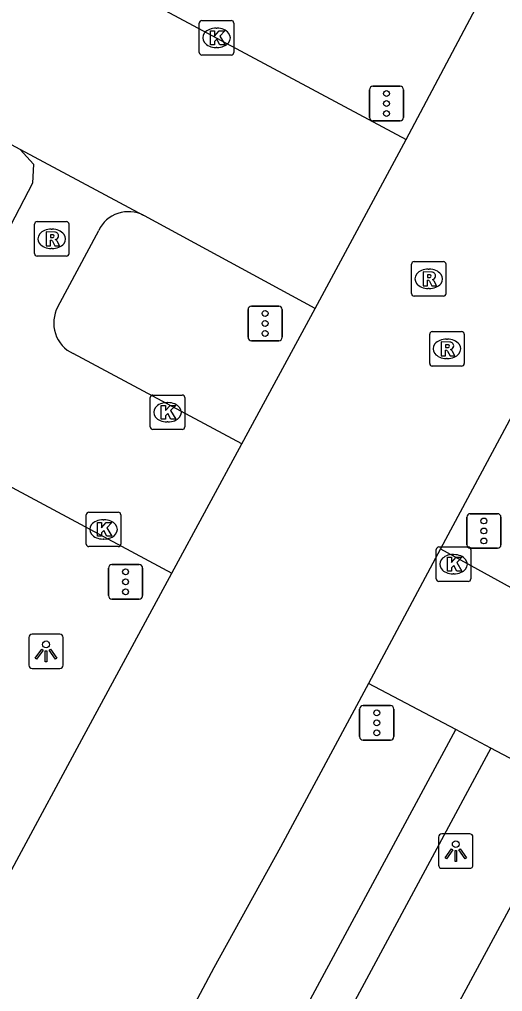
# Model space of a CAD drawing. Extents: x 159489 to 160304, y 383826 to 384530.
# Drawn here: x 159877.42 to 159891.43, y 384144.76 to 384172.94 of the extents above; entities that cross this region are included whole.
import ezdxf

# ---------------------------------------------------------------- set-up
doc = ezdxf.new("R2010")
doc.units = 0
for name, color, linetype in [('IMGEO_Kolk', 7, 'Continuous'), ('IMGEO_Lichtpunt', 7, 'Continuous'), ('IMGEO_OVBaan_gesloten', 7, 'Continuous'), ('IMGEO_Rijbaan_lokaal_gesloten', 7, 'Continuous'), ('IMGEO_Rioolput', 7, 'Continuous'), ('IMGEO_Verkeersregelinstallatiepaal', 7, 'Continuous'), ('IMGEO_Voetgangersgebied_gesloten', 7, 'Continuous'), ('IMGEO_Voetpad_open', 7, 'Continuous')]:
    doc.layers.add(name, color=color, linetype=linetype)

msp = doc.modelspace()

# ---------------------------------------------------------------- linework, layer by layer
at = {"layer": 'IMGEO_Kolk'}
for p, q in [((159882.636, 384171.985), (159882.636, 384172.837)), ((159882.711, 384172.911), (159883.563, 384172.911)), ((159883.637, 384172.837), (159883.637, 384171.985)), ((159883.124, 384172.691), (159883.149, 384172.691)), ((159883.147, 384172.131), (159883.122, 384172.131)), ((159883.563, 384171.911), (159882.711, 384171.911)), ((159881.214, 384161.128), (159881.214, 384161.98)), ((159881.289, 384162.054), (159882.141, 384162.054)), ((159881.702, 384161.834), (159881.727, 384161.834)), ((159882.215, 384161.98), (159882.215, 384161.128)), ((159881.725, 384161.274), (159881.7, 384161.274)), ((159882.141, 384161.054), (159881.289, 384161.054)), ((159879.36, 384157.733), (159879.36, 384158.585)), ((159879.435, 384158.659), (159880.287, 384158.659)), ((159879.848, 384158.439), (159879.873, 384158.439)), ((159880.361, 384158.585), (159880.361, 384157.733)), ((159879.871, 384157.879), (159879.846, 384157.879)), ((159880.287, 384157.659), (159879.435, 384157.659)), ((159889.579, 384157.649), (159890.431, 384157.649)), ((159889.504, 384156.723), (159889.504, 384157.575)), ((159889.992, 384157.429), (159890.017, 384157.429)), ((159890.505, 384157.575), (159890.505, 384156.723)), ((159890.015, 384156.869), (159889.99, 384156.869)), ((159890.431, 384156.649), (159889.579, 384156.649))]:
    msp.add_line(p, q, dxfattribs=at)
for points in [[(159882.636, 384171.985), (159882.636, 384172.837)], [(159882.711, 384172.911), (159883.563, 384172.911)], [(159883.637, 384172.837), (159883.637, 384171.985)], [(159882.957, 384172.611), (159883.08, 384172.611), (159883.08, 384172.46), (159883.21, 384172.611), (159883.374, 384172.611), (159883.228, 384172.46), (159883.381, 384172.211), (159883.229, 384172.211), (159883.144, 384172.375), (159883.08, 384172.308), (159883.08, 384172.211), (159882.957, 384172.211), (159882.957, 384172.611)], [(159883.563, 384171.911), (159882.711, 384171.911)], [(159881.214, 384161.128), (159881.214, 384161.98)], [(159881.289, 384162.054), (159882.141, 384162.054)], [(159882.215, 384161.98), (159882.215, 384161.128)], [(159881.535, 384161.754), (159881.658, 384161.754), (159881.658, 384161.603), (159881.788, 384161.754), (159881.952, 384161.754), (159881.806, 384161.603), (159881.959, 384161.354), (159881.807, 384161.354), (159881.722, 384161.518), (159881.658, 384161.451), (159881.658, 384161.354), (159881.535, 384161.354), (159881.535, 384161.754)], [(159882.141, 384161.054), (159881.289, 384161.054)], [(159879.36, 384157.733), (159879.36, 384158.585)], [(159879.435, 384158.659), (159880.287, 384158.659)], [(159880.361, 384158.585), (159880.361, 384157.733)], [(159879.681, 384158.359), (159879.804, 384158.359), (159879.804, 384158.208), (159879.934, 384158.359), (159880.098, 384158.359), (159879.952, 384158.208), (159880.105, 384157.959), (159879.953, 384157.959), (159879.868, 384158.123), (159879.804, 384158.056), (159879.804, 384157.959), (159879.681, 384157.959), (159879.681, 384158.359)], [(159880.287, 384157.659), (159879.435, 384157.659)], [(159889.579, 384157.649), (159890.431, 384157.649)], [(159889.504, 384156.723), (159889.504, 384157.575)], [(159889.825, 384157.349), (159889.948, 384157.349), (159889.948, 384157.198), (159890.078, 384157.349), (159890.242, 384157.349), (159890.096, 384157.198), (159890.249, 384156.949), (159890.097, 384156.949), (159890.012, 384157.113), (159889.948, 384157.046), (159889.948, 384156.949), (159889.825, 384156.949), (159889.825, 384157.349)], [(159890.505, 384157.575), (159890.505, 384156.723)], [(159890.431, 384156.649), (159889.579, 384156.649)]]:
    msp.add_lwpolyline(points, dxfattribs=at)
for centre, start, end in [((159882.713, 384172.835), 91.552, 178.448), ((159882.713, 384172.835), 91.552, 178.448), ((159883.561, 384172.835), 1.552, 88.448), ((159883.561, 384172.835), 1.552, 88.448), ((159882.713, 384171.987), 181.552, 268.448), ((159882.713, 384171.987), 181.552, 268.448), ((159883.561, 384171.987), 271.552, 358.448), ((159883.561, 384171.987), 271.552, 358.448), ((159881.291, 384161.978), 91.552, 178.448), ((159881.291, 384161.978), 91.552, 178.448), ((159882.139, 384161.978), 1.552, 88.448), ((159882.139, 384161.978), 1.552, 88.448), ((159881.291, 384161.13), 181.552, 268.448), ((159881.291, 384161.13), 181.552, 268.448), ((159882.139, 384161.13), 271.552, 358.448), ((159882.139, 384161.13), 271.552, 358.448), ((159879.437, 384158.583), 91.552, 178.448), ((159879.437, 384158.583), 91.552, 178.448), ((159880.285, 384158.583), 1.552, 88.448), ((159880.285, 384158.583), 1.552, 88.448), ((159879.437, 384157.735), 181.552, 268.448), ((159879.437, 384157.735), 181.552, 268.448), ((159880.285, 384157.735), 271.552, 358.448), ((159880.285, 384157.735), 271.552, 358.448), ((159889.581, 384157.573), 91.552, 178.448), ((159889.581, 384157.573), 91.552, 178.448), ((159890.429, 384157.573), 1.552, 88.448), ((159890.429, 384157.573), 1.552, 88.448), ((159889.581, 384156.725), 181.552, 268.448), ((159889.581, 384156.725), 181.552, 268.448), ((159890.429, 384156.725), 271.552, 358.448), ((159890.429, 384156.725), 271.552, 358.448)]:
    msp.add_arc(centre, 0.0765, start, end, dxfattribs=at)
for centre, major_axis, ratio, start_param, end_param in [((159883.123, 384172.411), (-0.387, 0.002), 0.722429, 4.712389, 7.853982), ((159883.148, 384172.411), (-0.39, 0.002), 0.717154, 1.570796, 4.712389), ((159881.701, 384161.554), (-0.387, 0.002), 0.722429, 4.712389, 7.853982), ((159881.726, 384161.554), (-0.39, 0.002), 0.717154, 1.570796, 4.712389), ((159879.847, 384158.159), (-0.387, 0.002), 0.722429, 4.712389, 7.853982), ((159879.872, 384158.159), (-0.39, 0.002), 0.717154, 1.570796, 4.712389), ((159889.991, 384157.149), (-0.387, 0.002), 0.722429, 4.712389, 7.853982), ((159890.016, 384157.149), (-0.39, 0.002), 0.717154, 1.570796, 4.712389)]:
    msp.add_ellipse(centre, major_axis=major_axis, ratio=ratio, start_param=start_param, end_param=end_param, dxfattribs=at)
at = {"layer": 'IMGEO_Lichtpunt'}
for p, q in [((159878.598, 384155.121), (159877.79, 384155.121)), ((159878.598, 384155.121), (159877.79, 384155.121)), ((159877.696, 384155.026), (159877.696, 384154.219)), ((159877.696, 384155.026), (159877.696, 384154.219)), ((159878.692, 384154.219), (159878.692, 384155.026)), ((159878.692, 384154.219), (159878.692, 384155.026)), ((159877.79, 384154.125), (159878.598, 384154.125)), ((159877.79, 384154.125), (159878.598, 384154.125)), ((159889.572, 384149.235), (159889.572, 384148.428)), ((159889.572, 384149.235), (159889.572, 384148.428)), ((159890.474, 384149.33), (159889.666, 384149.33)), ((159890.474, 384149.33), (159889.666, 384149.33)), ((159890.568, 384148.428), (159890.568, 384149.235)), ((159890.568, 384148.428), (159890.568, 384149.235)), ((159889.666, 384148.334), (159890.474, 384148.334)), ((159889.666, 384148.334), (159890.474, 384148.334))]:
    msp.add_line(p, q, dxfattribs=at)
for points in [[(159878.07, 384154.69), (159878.109, 384154.662), (159877.921, 384154.4), (159877.883, 384154.427), (159878.07, 384154.69)], [(159878.172, 384154.642), (159878.219, 384154.642), (159878.219, 384154.32), (159878.172, 384154.32), (159878.172, 384154.642)], [(159878.282, 384154.662), (159878.32, 384154.689), (159878.507, 384154.427), (159878.468, 384154.399), (159878.282, 384154.662)], [(159889.946, 384148.899), (159889.985, 384148.871), (159889.797, 384148.609), (159889.759, 384148.636), (159889.946, 384148.899)], [(159890.048, 384148.851), (159890.095, 384148.851), (159890.095, 384148.529), (159890.048, 384148.529), (159890.048, 384148.851)], [(159890.158, 384148.871), (159890.196, 384148.898), (159890.383, 384148.636), (159890.344, 384148.608), (159890.158, 384148.871)]]:
    msp.add_lwpolyline(points, dxfattribs=at)
for centre in [(159878.195, 384154.824), (159890.071, 384149.033)]:
    msp.add_circle(centre, 0.0994, dxfattribs=at)
for centre, start, end in [((159877.79, 384155.026), 90, 180), ((159877.79, 384155.026), 90, 180), ((159878.598, 384155.026), 0, 90), ((159878.598, 384155.026), 0, 90), ((159877.79, 384154.219), 180, 270), ((159877.79, 384154.219), 180, 270), ((159878.598, 384154.219), 270, 0), ((159878.598, 384154.219), 270, 360), ((159889.666, 384149.235), 90, 180), ((159889.666, 384149.235), 90, 180), ((159890.474, 384149.235), 0, 90), ((159890.474, 384149.235), 0, 90), ((159889.666, 384148.428), 180, 270), ((159889.666, 384148.428), 180, 270), ((159890.474, 384148.428), 270, 0), ((159890.474, 384148.428), 270, 360)]:
    msp.add_arc(centre, 0.0946, start, end, dxfattribs=at)
at = {"layer": 'IMGEO_OVBaan_gesloten'}
for points in [[(159888.635, 384169.463), (159893.253, 384178.177)], [(159885.992, 384164.565), (159888.635, 384169.463)], [(159883.869, 384160.64), (159885.992, 384164.565)], [(159891.699, 384161.454), (159889.629, 384157.595)], [(159881.839, 384156.886), (159883.869, 384160.64)], [(159889.629, 384157.595), (159887.537, 384153.695)], [(159851.185, 384099.877), (159859.407, 384115.156), (159875.621, 384145.351), (159877.35, 384148.57), (159879.235, 384152.071), (159881.839, 384156.886)], [(159887.537, 384153.695), (159884.987, 384148.942), (159883.06, 384145.447), (159880.834, 384141.273), (159856.746, 384096.64)]]:
    msp.add_lwpolyline(points, dxfattribs=at)
at = {"layer": 'IMGEO_Rijbaan_lokaal_gesloten'}
for points in [[(159877.443, 384169.17), (159836.881, 384190.972)], [(159870.224, 384179.343), (159880.668, 384173.736), (159888.635, 384169.463)], [(159881.02, 384167.264), (159877.443, 384169.17)], [(159885.992, 384164.565), (159881.05, 384167.248), (159881.02, 384167.264)], [(159889.137, 384142.535), (159892.986, 384149.68)]]:
    msp.add_lwpolyline(points, dxfattribs=at)
at = {"layer": 'IMGEO_Rioolput'}
for p, q in [((159877.858, 384166.156), (159877.858, 384167.008)), ((159877.933, 384167.082), (159878.785, 384167.082)), ((159878.859, 384167.008), (159878.859, 384166.156)), ((159878.346, 384166.862), (159878.371, 384166.862)), ((159878.785, 384166.082), (159877.933, 384166.082)), ((159878.369, 384166.302), (159878.344, 384166.302)), ((159888.785, 384164.996), (159888.785, 384165.848)), ((159888.86, 384165.922), (159889.712, 384165.922)), ((159889.786, 384165.848), (159889.786, 384164.996)), ((159889.273, 384165.702), (159889.298, 384165.702)), ((159889.712, 384164.922), (159888.86, 384164.922)), ((159889.296, 384165.142), (159889.271, 384165.142)), ((159889.313, 384162.967), (159889.313, 384163.819)), ((159889.388, 384163.893), (159890.24, 384163.893)), ((159890.314, 384163.819), (159890.314, 384162.967)), ((159889.801, 384163.673), (159889.826, 384163.673)), ((159889.824, 384163.113), (159889.799, 384163.113)), ((159890.24, 384162.893), (159889.388, 384162.893))]:
    msp.add_line(p, q, dxfattribs=at)
for points in [[(159877.858, 384166.156), (159877.858, 384167.008)], [(159877.933, 384167.082), (159878.785, 384167.082)], [(159878.859, 384167.008), (159878.859, 384166.156)], [(159878.447, 384166.78), (159878.195, 384166.782), (159878.195, 384166.382)], [(159878.373, 384166.701), (159878.319, 384166.701), (159878.319, 384166.62)], [(159878.319, 384166.62), (159878.371, 384166.62)], [(159878.195, 384166.382), (159878.319, 384166.382), (159878.319, 384166.544), (159878.33, 384166.544)], [(159878.377, 384166.515), (159878.448, 384166.382), (159878.588, 384166.382), (159878.523, 384166.508)], [(159878.785, 384166.082), (159877.933, 384166.082)], [(159888.785, 384164.996), (159888.785, 384165.848)], [(159888.86, 384165.922), (159889.712, 384165.922)], [(159889.786, 384165.848), (159889.786, 384164.996)], [(159889.374, 384165.62), (159889.122, 384165.622), (159889.122, 384165.222)], [(159889.3, 384165.541), (159889.246, 384165.541), (159889.246, 384165.46)], [(159889.122, 384165.222), (159889.246, 384165.222), (159889.246, 384165.384), (159889.257, 384165.384)], [(159889.246, 384165.46), (159889.298, 384165.46)], [(159889.304, 384165.355), (159889.375, 384165.222), (159889.515, 384165.222), (159889.45, 384165.348)], [(159889.712, 384164.922), (159888.86, 384164.922)], [(159889.313, 384162.967), (159889.313, 384163.819)], [(159889.388, 384163.893), (159890.24, 384163.893)], [(159890.314, 384163.819), (159890.314, 384162.967)], [(159889.902, 384163.591), (159889.65, 384163.593), (159889.65, 384163.193)], [(159889.828, 384163.512), (159889.774, 384163.512), (159889.774, 384163.431)], [(159889.65, 384163.193), (159889.774, 384163.193), (159889.774, 384163.355), (159889.785, 384163.355)], [(159889.774, 384163.431), (159889.826, 384163.431)], [(159889.832, 384163.326), (159889.903, 384163.193), (159890.043, 384163.193), (159889.978, 384163.319)], [(159890.24, 384162.893), (159889.388, 384162.893)]]:
    msp.add_lwpolyline(points, dxfattribs=at)
for centre, radius, start, end in [((159877.935, 384167.006), 0.0765, 91.552, 178.448), ((159877.935, 384167.006), 0.0765, 91.552, 178.448), ((159878.783, 384167.006), 0.0765, 1.552, 88.448), ((159878.783, 384167.006), 0.0765, 1.552, 88.448), ((159878.355, 384166.809), 0.19, 274.7715, 282.9687), ((159878.379, 384166.605), 0.0964, 77.0061, 93.1865), ((159878.393, 384166.662), 0.0378, 276.6634, 79.6772), ((159878.446, 384166.67), 0.109, 350.3612, 89.416), ((159878.444, 384166.67), 0.112, 277.5842, 350.9817), ((159878.329, 384166.491), 0.0533, 26.0293, 88.6989), ((159878.428, 384166.455), 0.108, 29.5134, 73.7905), ((159877.935, 384166.158), 0.0765, 181.552, 268.448), ((159877.935, 384166.158), 0.0765, 181.552, 268.448), ((159878.783, 384166.158), 0.0765, 271.552, 358.448), ((159878.783, 384166.158), 0.0765, 271.552, 358.448), ((159888.862, 384165.846), 0.0765, 91.552, 178.448), ((159888.862, 384165.846), 0.0765, 91.552, 178.448), ((159889.71, 384165.846), 0.0765, 1.552, 88.448), ((159889.71, 384165.846), 0.0765, 1.552, 88.448), ((159889.306, 384165.445), 0.0964, 77.0061, 93.1865), ((159889.32, 384165.502), 0.0378, 276.6634, 79.6772), ((159889.373, 384165.51), 0.109, 350.3612, 89.416), ((159889.371, 384165.51), 0.112, 277.5842, 350.9817), ((159889.256, 384165.331), 0.0533, 26.0293, 88.6989), ((159889.282, 384165.649), 0.19, 274.7715, 282.9687), ((159889.355, 384165.295), 0.108, 29.5134, 73.7905), ((159888.862, 384164.998), 0.0765, 181.552, 268.448), ((159888.862, 384164.998), 0.0765, 181.552, 268.448), ((159889.71, 384164.998), 0.0765, 271.552, 358.448), ((159889.71, 384164.998), 0.0765, 271.552, 358.448), ((159889.39, 384163.817), 0.0765, 91.552, 178.448), ((159889.39, 384163.817), 0.0765, 91.552, 178.448), ((159890.238, 384163.817), 0.0765, 1.552, 88.448), ((159890.238, 384163.817), 0.0765, 1.552, 88.448), ((159889.834, 384163.416), 0.0964, 77.0061, 93.1865), ((159889.848, 384163.473), 0.0378, 276.6634, 79.6772), ((159889.901, 384163.481), 0.109, 350.3612, 89.416), ((159889.784, 384163.302), 0.0533, 26.0293, 88.6989), ((159889.81, 384163.62), 0.19, 274.7715, 282.9687), ((159889.899, 384163.481), 0.112, 277.5842, 350.9817), ((159889.883, 384163.266), 0.108, 29.5134, 73.7905), ((159889.39, 384162.969), 0.0765, 181.552, 268.448), ((159889.39, 384162.969), 0.0765, 181.552, 268.448), ((159890.238, 384162.969), 0.0765, 271.552, 358.448), ((159890.238, 384162.969), 0.0765, 271.552, 358.448)]:
    msp.add_arc(centre, radius, start, end, dxfattribs=at)
for centre, major_axis, ratio, start_param, end_param in [((159878.345, 384166.582), (-0.387, 0.002), 0.722429, 4.712389, 7.853982), ((159878.37, 384166.582), (-0.39, 0.002), 0.717154, 1.570796, 4.712389), ((159889.272, 384165.422), (-0.387, 0.002), 0.722429, 4.712389, 7.853982), ((159889.297, 384165.422), (-0.39, 0.002), 0.717154, 1.570796, 4.712389), ((159889.8, 384163.393), (-0.387, 0.002), 0.722429, 4.712389, 7.853982), ((159889.825, 384163.393), (-0.39, 0.002), 0.717154, 1.570796, 4.712389)]:
    msp.add_ellipse(centre, major_axis=major_axis, ratio=ratio, start_param=start_param, end_param=end_param, dxfattribs=at)
at = {"layer": 'IMGEO_Verkeersregelinstallatiepaal'}
for p, q in [((159887.567, 384170.105), (159887.567, 384170.905)), ((159887.567, 384170.905), (159887.567, 384170.105)), ((159887.667, 384171.005), (159888.457, 384171.005)), ((159888.457, 384171.005), (159887.667, 384171.005)), ((159888.557, 384170.905), (159888.557, 384170.105)), ((159888.557, 384170.105), (159888.557, 384170.905)), ((159888.457, 384170.005), (159887.667, 384170.005)), ((159887.667, 384170.005), (159888.457, 384170.005)), ((159884.048, 384163.73), (159884.048, 384164.53)), ((159884.048, 384164.53), (159884.048, 384163.73)), ((159884.148, 384164.63), (159884.938, 384164.63)), ((159884.938, 384164.63), (159884.148, 384164.63)), ((159885.038, 384164.53), (159885.038, 384163.73)), ((159885.038, 384163.73), (159885.038, 384164.53)), ((159884.938, 384163.63), (159884.148, 384163.63)), ((159884.148, 384163.63), (159884.938, 384163.63)), ((159890.389, 384157.714), (159890.389, 384158.514)), ((159890.389, 384158.514), (159890.389, 384157.714)), ((159890.489, 384158.614), (159891.279, 384158.614)), ((159891.279, 384158.614), (159890.489, 384158.614)), ((159891.379, 384158.514), (159891.379, 384157.714)), ((159891.379, 384157.714), (159891.379, 384158.514)), ((159891.279, 384157.614), (159890.489, 384157.614)), ((159890.489, 384157.614), (159891.279, 384157.614)), ((159880.003, 384156.238), (159880.003, 384157.038)), ((159880.003, 384157.038), (159880.003, 384156.238)), ((159880.103, 384157.138), (159880.893, 384157.138)), ((159880.893, 384157.138), (159880.103, 384157.138)), ((159880.993, 384157.038), (159880.993, 384156.238)), ((159880.993, 384156.238), (159880.993, 384157.038)), ((159880.893, 384156.138), (159880.103, 384156.138)), ((159880.103, 384156.138), (159880.893, 384156.138)), ((159887.284, 384152.15), (159887.284, 384152.95)), ((159887.284, 384152.95), (159887.284, 384152.15)), ((159887.384, 384153.05), (159888.174, 384153.05)), ((159888.174, 384153.05), (159887.384, 384153.05)), ((159888.274, 384152.95), (159888.274, 384152.15)), ((159888.274, 384152.15), (159888.274, 384152.95)), ((159888.174, 384152.05), (159887.384, 384152.05)), ((159887.384, 384152.05), (159888.174, 384152.05))]:
    msp.add_line(p, q, dxfattribs=at)
for centre in [(159888.062, 384170.795), (159888.062, 384170.505), (159888.062, 384170.215), (159884.543, 384164.42), (159884.543, 384164.13), (159884.543, 384163.84), (159890.884, 384158.404), (159890.884, 384158.114), (159890.884, 384157.824), (159880.498, 384156.928), (159880.498, 384156.638), (159880.498, 384156.348), (159887.779, 384152.84), (159887.779, 384152.55), (159887.779, 384152.26)]:
    msp.add_circle(centre, 0.085, dxfattribs=at)
for centre, start, end in [((159887.667, 384170.905), 90, 180), ((159887.667, 384170.905), 90, 180), ((159888.457, 384170.905), 0, 90), ((159888.457, 384170.905), 360, 90), ((159887.667, 384170.105), 180, 270), ((159887.667, 384170.105), 180, 270), ((159888.457, 384170.105), 270, 0), ((159888.457, 384170.105), 270, 0), ((159884.148, 384164.53), 90, 180), ((159884.148, 384164.53), 90, 180), ((159884.938, 384164.53), 0, 90), ((159884.938, 384164.53), 360, 90), ((159884.148, 384163.73), 180, 270), ((159884.148, 384163.73), 180, 270), ((159884.938, 384163.73), 270, 0), ((159884.938, 384163.73), 270, 0), ((159890.489, 384158.514), 90, 180), ((159890.489, 384158.514), 90, 180), ((159891.279, 384158.514), 0, 90), ((159891.279, 384158.514), 360, 90), ((159890.489, 384157.714), 180, 270), ((159890.489, 384157.714), 180, 270), ((159891.279, 384157.714), 270, 0), ((159891.279, 384157.714), 270, 0), ((159880.103, 384157.038), 90, 180), ((159880.103, 384157.038), 90, 180), ((159880.893, 384157.038), 0, 90), ((159880.893, 384157.038), 360, 90), ((159880.103, 384156.238), 180, 270), ((159880.103, 384156.238), 180, 270), ((159880.893, 384156.238), 270, 0), ((159880.893, 384156.238), 270, 0), ((159887.384, 384152.95), 90, 180), ((159887.384, 384152.95), 90, 180), ((159888.174, 384152.95), 0, 90), ((159888.174, 384152.95), 360, 90), ((159887.384, 384152.15), 180, 270), ((159887.384, 384152.15), 180, 270), ((159888.174, 384152.15), 270, 0), ((159888.174, 384152.15), 270, 0)]:
    msp.add_arc(centre, 0.1, start, end, dxfattribs=at)
at = {"layer": 'IMGEO_Voetgangersgebied_gesloten'}
for points in [[(159877.443, 384169.17), (159877.835, 384168.75), (159877.8, 384168.201), (159876.519, 384165.738)], [(159878.535, 384164.613), (159879.721, 384166.827)], [(159883.869, 384160.64), (159878.977, 384163.255)], [(159876.938, 384159.522), (159881.839, 384156.886)], [(159889.629, 384157.595), (159892.737, 384155.882)], [(159890.072, 384152.355), (159887.537, 384153.695)]]:
    msp.add_lwpolyline(points, dxfattribs=at)
for centre, radius, start, end in [((159880.584, 384166.41), 0.959, 62.9604, 154.2268), ((159879.405, 384164.145), 0.988, 151.7212, 244.3368)]:
    msp.add_arc(centre, radius, start, end, dxfattribs=at)
at = {"layer": 'IMGEO_Voetpad_open'}
for points in [[(159863.593, 384103.225), (159890.072, 384152.355)], [(159891.089, 384151.818), (159890.072, 384152.355)], [(159891.089, 384151.818), (159864.623, 384102.661)], [(159892.538, 384151.052), (159891.089, 384151.818)]]:
    msp.add_lwpolyline(points, dxfattribs=at)

doc.saveas('drawing.dxf')
